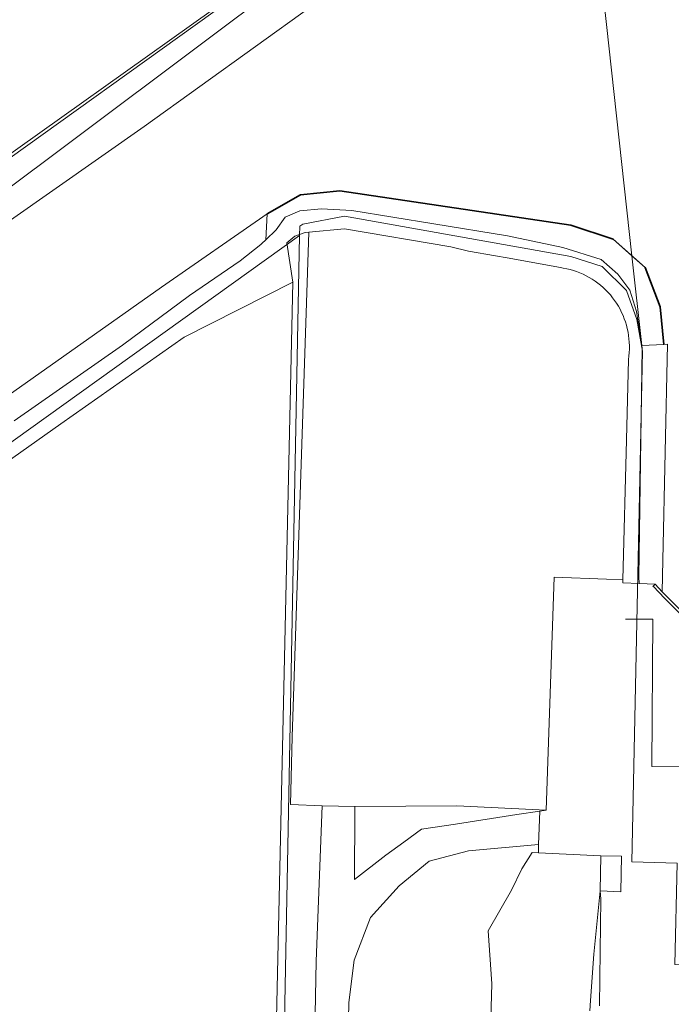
# Model space of a CAD drawing. Header units: metres. Extents: x 250001 to 257773, y 598992 to 609118.
# Tile 471 of 656: x 253723 to 253793, y 604022 to 604127. Entities that reach past the tile are written whole.
import ezdxf
from ezdxf.lldxf.tags import DXFTag

# ---------------------------------------------------------------- set-up
doc = ezdxf.new("R2010")
doc.units = ezdxf.units.M
for name, color, linetype, lineweight in [('B-WE-GK-BESCHOEIING-G', 252, 'GK-BESCHOEIING', 35), ('B-WE-GK-KADEMUUR-GV', 252, 'Continuous', 35), ('B-WE-GR-BOS_LOOF-GV', 252, 'Continuous', 13), ('B-WE-GR-BOUWLAND-GV', 252, 'Continuous', 13), ('B-WE-GR-GRAS-GV', 252, 'Continuous', 13), ('B-WE-GR-GROENVOORZIENING-GV', 252, 'Continuous', 18), ('B-WE-GW-TALUD_KRUIN-G', 252, 'Continuous', 18), ('B-WE-IE-TERREINAFSCHEIDING_KUNSTMATIG_HEKWERK-G', 252, 'IE-TERREINAFSCHEIDING-KUNSTMATIG', 18), ('B-WE-KG-GRENS_PERCEEL-G', 150, 'KG-PERCEEL', 18), ('B-WE-OG-WATER-GV', 252, 'Continuous', 18), ('B-WE-OG-WATER_SLOOT-GV', 252, 'Continuous', 18), ('B-WE-VH-VERHARDING_GESLOTEN-GV', 252, 'Continuous', 18), ('B-WE-VH-VERHARDING_OPEN-GV', 252, 'Continuous', 18), ('X-XX-AL-REFERENTIE-G', 7, 'Continuous', 18)]:
    doc.layers.add(name, color=color, linetype=linetype, lineweight=lineweight)
doc.styles.get("Standard").update_dxf_attribs({"font": 'NLCS-ISO.ttf'})
doc.linetypes.add('GK-BESCHOEIING', pattern='A,30,-5,[1,NLCS.SHX,S=1,R=0,X=0,Y=0],-5', length=40)
doc.linetypes.add('IE-TERREINAFSCHEIDING-KUNSTMATIG', pattern='A,4,[82,NLCS.shx,S=0.75,R=90,X=0,Y=0],4,-2', length=10)
tags = doc.linetypes.add('KG-PERCEEL', pattern='A,5.5,-2,["P",Standard,S=1.8,R=0,X=-0.5,Y=-0.9],-2,5.5,-2,[5,NLCS.SHX,S=0.75,R=0,X=0,Y=0],-2', length=19).pattern_tags.tags
tags[6] = DXFTag(74, 10)

# ---------------------------------------------------------------- blocks, each defined once
blk = doc.blocks.new('BS2021-132-Xref-KAD-20210617')
at = {"layer": 'B-WE-KG-GRENS_PERCEEL-G', "flags": 128}
for points in [[(253767.923, 604145.357), (253291.644, 603803.789)], [(253753.404, 604104.425), (253753.42, 604105.39), (253753.73, 604105.62), (253758.21, 604106.48), (253782.39, 604102.18), (253785.75, 604101.08), (253788.36, 604098.52), (253789.46, 604095.42), (253790.05, 604092.03), (253788.908, 604037.43), (253793.77, 604037.31), (253793.53, 604026.48), (253815.73, 604025.93), (253815.9, 604033.2), (253814.23, 604033.24), (253814.27, 604035.04), (253815.95, 604035), (253815.99, 604036.76), (253820.648, 604036.645), (253822.5, 604094.64), (253823.15, 604097.54), (253824.38, 604100.37), (253836.41, 604125.016)], [(253753.404, 604104.425), (253325.81, 603797.773)], [(253753.404, 604104.425), (253748.43, 603845.03), (253745.06, 603833.22), (253755.3, 603830.53), (253753.95, 603822.22), (253807.638, 603861.302), (253807.142, 603826.279), (253805.42, 603825.9), (253805.48, 603807.61), (253814.45, 603805.9), (253813.32, 603751.15), (253809.01, 603744.61), (253809.48, 603688.858)]]:
    blk.add_lwpolyline(points, dxfattribs=at)
blk = doc.blocks.new('BS2021-132-Xref-BGT-GRIJS-20210617-aangepast')
at = {"layer": 'B-WE-GK-BESCHOEIING-G', "flags": 128}
blk.add_lwpolyline([(253792.344, 604092.77), (253791.935, 604096.767), (253790.349, 604100.991), (253786.909, 604103.998), (253782.398, 604105.516), (253757.701, 604109.191), (253753.48, 604108.752), (253749.916, 604106.736)], dxfattribs=at)
at = {"layer": 'B-WE-GK-KADEMUUR-GV', "flags": 128}
blk.add_lwpolyline([(253794.488, 604063.984), (253792.666, 604065.809), (253792.177, 604066.318), (253791.407, 604067.12), (253791.19, 604066.912), (253792.452, 604065.599), (253794.256, 604063.791)], dxfattribs=at)
at = {"layer": 'B-WE-GR-BOS_LOOF-GV', "flags": 128}
blk.add_lwpolyline([(253707.94, 603880.31), (253725.2, 603820.48), (253737.98, 603810.65), (253738.96, 603812.55), (253739.75, 603814.61), (253740.58, 603818.84), (253740.99, 603822.41), (253741.17, 603826.61), (253740.69, 603831.32), (253739.483, 603836.149), (253739.24, 603837.12), (253746.28, 603838.17), (253746.68, 603840.15), (253747.24, 603843.29), (253748.13, 603849.7), (253748.67, 603857.24), (253749.61, 603918.5), (253750.53, 604000), (253750.6, 604006.26), (253752.677, 604099.425), (253741.07, 604093.549), (253727.89, 604084.27), (253679.1, 604049.73)], dxfattribs=at)
at = {"layer": 'B-WE-GR-BOUWLAND-GV', "flags": 128}
blk.add_lwpolyline([(253371.753, 603859.495), (253499.331, 603951.75), (253565.834, 604000), (253608.55, 604030.992), (253692.904, 604092.109), (253769.81, 604146.875)], dxfattribs=at)
at = {"layer": 'B-WE-GR-GRAS-GV', "flags": 128}
for points in [[(253773.64, 604013.134), (253773.951, 604024.39), (253773.542, 604030.081), (253776.066, 604034.413), (253777.172, 604036.711), (253778.254, 604038.434), (253778.924, 604038.421), (253778.958, 604039.308), (253771.443, 604038.615), (253767.249, 604037.511), (253764.048, 604034.878), (253760.967, 604031.477), (253759.22, 604026.943), (253758.663, 604022.412), (253758.093, 603994.295)], [(253784.417, 604021.518), (253784.498, 604022.62), (253784.86, 604027.561), (253785.531, 604034.346), (253785.6, 604038.07), (253778.924, 604038.421), (253778.254, 604038.434), (253777.172, 604036.711), (253776.066, 604034.413), (253773.542, 604030.081), (253773.951, 604024.39), (253773.64, 604013.134)]]:
    blk.add_lwpolyline(points, dxfattribs=at)
at = {"layer": 'B-WE-GR-GROENVOORZIENING-GV', "flags": 128}
for points in [[(253373.216, 603858.023), (253454.15, 603916.4), (253461.64, 603921.84), (253501.12, 603950.17), (253559.33, 603991.77), (253567.458, 603997.542), (253570.92, 604000), (253586.4, 604010.99), (253592.2, 604015.26), (253621.37, 604036.34), (253644.04, 604052.46), (253664.71, 604067.27), (253694.784, 604088.964), (253697.69, 604091.06), (253752.56, 604132.16), (253769.773, 604144.87), (253769.81, 604146.875), (253692.904, 604092.109), (253608.55, 604030.992), (253565.834, 604000), (253499.331, 603951.75), (253371.753, 603859.495)], [(253679.1, 604049.73), (253727.89, 604084.27), (253741.07, 604093.549), (253752.677, 604099.425), (253752.03, 604103.617), (253752.881, 604104.336), (253753.994, 604104.728), (253754.399, 604104.766), (253758.184, 604105.117), (253769.573, 604103.209), (253771.471, 604102.749), (253774.351, 604102.223), (253775.595, 604102.025), (253781.289, 604100.973), (253781.589, 604100.926), (253781.952, 604100.854), (253782.311, 604100.767), (253782.666, 604100.665), (253783.016, 604100.547), (253783.361, 604100.414), (253783.7, 604100.266), (253784.032, 604100.104), (253784.357, 604099.927), (253784.674, 604099.737), (253784.982, 604099.533), (253785.281, 604099.316), (253785.571, 604099.086), (253785.85, 604098.844), (253786.118, 604098.59), (253786.376, 604098.324), (253786.621, 604098.048), (253786.855, 604097.761), (253787.075, 604097.465), (253787.283, 604097.159), (253787.477, 604096.845), (253787.658, 604096.522), (253787.824, 604096.192), (253787.976, 604095.855), (253788.113, 604095.512), (253788.236, 604095.163), (253788.343, 604094.809), (253788.435, 604094.451), (253788.51, 604094.09), (253788.571, 604093.725), (253788.615, 604093.358), (253788.644, 604092.989), (253788.657, 604092.62), (253788.653, 604092.25), (253788.634, 604091.881), (253788.598, 604091.513), (253788.547, 604091.147), (253788.343, 604082.572), (253787.956, 604067.605), (253787.948, 604067.279), (253789.715, 604067.198), (253789.65, 604067.93), (253790.01, 604092.38), (253789.984, 604092.587), (253789.973, 604092.662), (253789.61, 604095.15), (253789.42, 604096.27), (253788.7, 604098.55), (253787.43, 604100.29), (253785.65, 604101.85), (253781.55, 604103.12), (253775.63, 604104.38), (253767.76, 604105.65), (253758.97, 604107.08), (253755.75, 604107.25), (253753.42, 604107.04), (253751.86, 604106.36), (253750.89, 604105.01), (253749.785, 604103.959), (253749.367, 604103.56), (253749.24, 604103.44), (253747.04, 604101.71), (253741.63, 604097.98), (253734.48, 604092.69), (253722.9, 604084.6)], [(253753.882, 603958.841), (253755.158, 604026.807), (253755.826, 604043.439), (253752.432, 604043.578), (253752.588, 604050.798), (253754.399, 604104.766), (253753.994, 604104.728), (253752.881, 604104.336), (253752.03, 604103.617), (253752.677, 604099.425), (253750.6, 604006.26), (253750.53, 604000), (253749.61, 603918.5)], [(253785.455, 604022.038), (253785.525, 604027.899), (253785.592, 604033.459), (253785.531, 604034.346), (253784.86, 604027.561), (253784.498, 604022.62), (253784.417, 604021.518)]]:
    blk.add_lwpolyline(points, dxfattribs=at)
for points in [[(253749.785, 604103.959), (253750.89, 604105.01), (253751.86, 604106.36), (253753.42, 604107.04), (253755.75, 604107.25), (253758.97, 604107.08), (253767.76, 604105.65), (253775.63, 604104.38), (253781.55, 604103.12), (253785.65, 604101.85), (253787.43, 604100.29), (253788.7, 604098.55), (253789.42, 604096.27), (253789.61, 604095.15), (253789.973, 604092.662), (253789.979, 604092.662), (253788.929, 604102.232), (253786.909, 604103.998), (253782.398, 604105.516), (253757.701, 604109.191), (253753.48, 604108.752), (253749.916, 604106.736)], [(253769.573, 604103.209), (253758.184, 604105.117), (253754.399, 604104.766), (253752.588, 604050.798), (253752.432, 604043.578), (253755.826, 604043.439), (253757.571, 604043.403), (253759.315, 604043.366), (253770.225, 604043.415), (253779.752, 604042.957), (253780.624, 604067.886), (253786.206, 604067.672), (253787.956, 604067.605), (253788.343, 604082.572), (253788.547, 604091.147), (253788.598, 604091.513), (253788.634, 604091.881), (253788.653, 604092.25), (253788.657, 604092.62), (253788.644, 604092.989), (253788.615, 604093.358), (253788.571, 604093.725), (253788.51, 604094.09), (253788.435, 604094.451), (253788.343, 604094.809), (253788.236, 604095.163), (253788.113, 604095.512), (253787.976, 604095.855), (253787.824, 604096.192), (253787.658, 604096.522), (253787.477, 604096.845), (253787.283, 604097.159), (253787.075, 604097.465), (253786.855, 604097.761), (253786.621, 604098.048), (253786.376, 604098.324), (253786.118, 604098.59), (253785.85, 604098.844), (253785.571, 604099.086), (253785.281, 604099.316), (253784.982, 604099.533), (253784.674, 604099.737), (253784.357, 604099.927), (253784.032, 604100.104), (253783.7, 604100.266), (253783.361, 604100.414), (253783.016, 604100.547), (253782.666, 604100.665), (253782.311, 604100.767), (253781.952, 604100.854), (253781.589, 604100.926), (253781.289, 604100.973), (253775.595, 604102.025), (253774.351, 604102.223), (253771.471, 604102.749)], [(253779.752, 604042.957), (253770.225, 604043.415), (253759.315, 604043.366), (253759.311, 604042.843), (253759.256, 604035.556), (253762.634, 604038.146), (253764.553, 604039.552), (253766.425, 604040.941), (253770.073, 604041.466), (253776.615, 604042.511), (253779.096, 604042.864)]]:
    blk.add_lwpolyline(points, close=True, dxfattribs=at)
at = {"layer": 'B-WE-GW-TALUD_KRUIN-G', "flags": 128}
blk.add_lwpolyline([(253784.417, 604021.518), (253784.498, 604022.62), (253784.86, 604027.561), (253785.531, 604034.346)], dxfattribs=at)
at = {"layer": 'B-WE-IE-TERREINAFSCHEIDING_KUNSTMATIG_HEKWERK-G', "flags": 128}
blk.add_lwpolyline([(253788.258, 604063.389), (253791.154, 604063.389), (253791.057, 604047.621), (253798.508, 604047.576)], dxfattribs=at)
at = {"layer": 'B-WE-OG-WATER-GV', "flags": 128}
for points in [[(253783.211, 604154.337), (253788.929, 604102.232), (253790.349, 604100.991), (253791.935, 604096.767), (253792.344, 604092.77), (253792.747, 604092.793), (253792.218, 604069.699), (253792.177, 604066.318), (253792.666, 604065.809), (253794.488, 604063.984)], [(253754.654, 604128.885), (253736.793, 604116.071), (253722.483, 604106.042), (253707.25, 604094.838), (253696.188, 604087.038), (253680.072, 604075.377), (253664.686, 604064.325), (253655.197, 604057.335), (253637.234, 604044.51), (253616.531, 604029.67), (253598.669, 604016.855), (253578.726, 604002.44), (253528.726, 603966.669), (253472.566, 603926.2), (253399.723, 603874.13), (253323.57, 603819.399)], [(253370.914, 603834.655), (253413.632, 603865.292), (253452.345, 603893.07), (253500.496, 603927.47), (253567.673, 603975.775), (253604.381, 604002.335), (253641.54, 604029.414), (253671.968, 604051.313), (253707.271, 604076.735), (253738.624, 604098.885), (253749.916, 604106.736), (253753.48, 604108.752), (253757.701, 604109.191), (253782.398, 604105.516), (253786.909, 604103.998), (253788.929, 604102.232), (253783.211, 604154.337)]]:
    blk.add_lwpolyline(points, dxfattribs=at)
at = {"layer": 'B-WE-OG-WATER_SLOOT-GV', "flags": 128}
for points in [[(253752.56, 604132.16), (253697.69, 604091.06), (253694.784, 604088.964), (253664.71, 604067.27), (253644.04, 604052.46), (253621.37, 604036.34), (253592.2, 604015.26), (253586.4, 604010.99), (253570.92, 604000), (253567.458, 603997.542), (253559.33, 603991.77), (253501.12, 603950.17), (253461.64, 603921.84), (253454.15, 603916.4), (253373.216, 603858.023)], [(253722.9, 604084.6), (253734.48, 604092.69), (253741.63, 604097.98), (253747.04, 604101.71), (253749.24, 604103.44), (253749.367, 604103.56), (253749.785, 604103.959), (253749.916, 604106.736), (253738.624, 604098.885), (253707.271, 604076.735)], [(253323.57, 603819.399), (253399.723, 603874.13), (253472.566, 603926.2), (253528.726, 603966.669), (253578.726, 604002.44), (253598.669, 604016.855), (253616.531, 604029.67), (253637.234, 604044.51), (253655.197, 604057.335), (253664.686, 604064.325), (253680.072, 604075.377), (253696.188, 604087.038), (253707.25, 604094.838), (253722.483, 604106.042), (253736.793, 604116.071), (253754.654, 604128.885)]]:
    blk.add_lwpolyline(points, dxfattribs=at)
for points in [[(253789.979, 604092.662), (253792.344, 604092.77), (253791.935, 604096.767), (253790.349, 604100.991), (253788.929, 604102.232)], [(253792.177, 604066.318), (253792.218, 604069.699), (253792.747, 604092.793), (253792.344, 604092.77), (253789.979, 604092.662), (253789.973, 604092.662), (253789.984, 604092.587), (253790.01, 604092.38), (253789.65, 604067.93), (253789.715, 604067.198), (253791.407, 604067.12)]]:
    blk.add_lwpolyline(points, close=True, dxfattribs=at)
at = {"layer": 'B-WE-VH-VERHARDING_GESLOTEN-GV', "flags": 128}
blk.add_lwpolyline([(253757.934, 603963.138), (253757.532, 603969.697), (253758.093, 603994.295), (253758.663, 604022.412), (253759.22, 604026.943), (253760.967, 604031.477), (253764.048, 604034.878), (253767.249, 604037.511), (253771.443, 604038.615), (253778.958, 604039.308), (253779.096, 604042.864), (253776.615, 604042.511), (253770.073, 604041.466), (253766.425, 604040.941), (253764.553, 604039.552), (253762.634, 604038.146), (253759.256, 604035.556), (253759.311, 604042.843), (253759.315, 604043.366), (253757.571, 604043.403), (253755.826, 604043.439), (253755.158, 604026.807), (253753.882, 603958.841)], dxfattribs=at)
at = {"layer": 'B-WE-VH-VERHARDING_OPEN-GV', "flags": 128}
blk.add_lwpolyline([(253794.256, 604063.791), (253792.452, 604065.599), (253791.19, 604066.912), (253791.407, 604067.12), (253789.715, 604067.198), (253787.948, 604067.279), (253787.956, 604067.605), (253786.206, 604067.672), (253780.624, 604067.886), (253779.752, 604042.957), (253779.096, 604042.864), (253778.958, 604039.308), (253778.924, 604038.421), (253785.6, 604038.07), (253787.8, 604038.03), (253787.73, 604034.242), (253785.531, 604034.346), (253785.592, 604033.459), (253785.525, 604027.899), (253785.455, 604022.038)], dxfattribs=at)
blk.add_lwpolyline([(253787.8, 604038.03), (253785.6, 604038.07), (253785.531, 604034.346), (253787.73, 604034.242)], close=True, dxfattribs=at)

msp = doc.modelspace()

# ---------------------------------------------------------------- block references
at = {"layer": 'X-XX-AL-REFERENTIE-G'}
for name in ['BS2021-132-Xref-BGT-GRIJS-20210617-aangepast', 'BS2021-132-Xref-KAD-20210617']:
    msp.add_blockref(name, (0, 0), dxfattribs=at)

doc.saveas('drawing.dxf')
